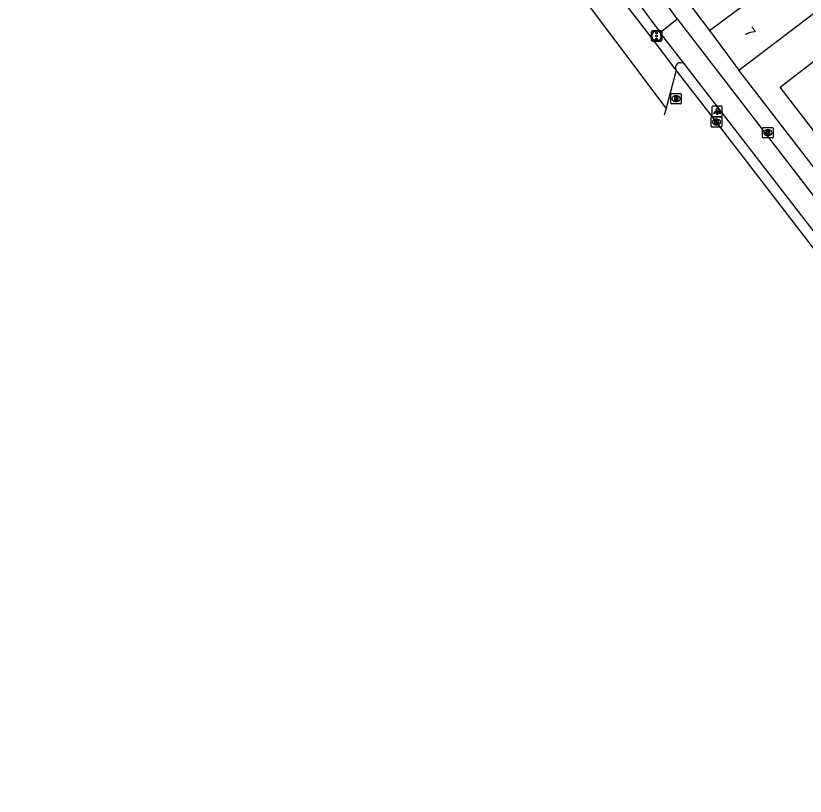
# Model space of a CAD drawing. Extents: x 161882 to 162509, y 381687 to 382379.
# Drawn here: x 161895.5 to 161971.4, y 382061.1 to 382136.1 of the extents above; entities that cross this region are included whole.
import ezdxf

# ---------------------------------------------------------------- set-up
doc = ezdxf.new("R2010")
doc.units = 0
for name, color, linetype in [('IMGEO_Brandkraan', 7, 'Continuous'), ('IMGEO_Fietspad_gesloten', 7, 'Continuous'), ('IMGEO_Fietspad_open', 7, 'Continuous'), ('IMGEO_Kolk', 7, 'Continuous'), ('IMGEO_Lichtpunt', 7, 'Continuous'), ('IMGEO_Pand', 7, 'Continuous'), ('IMGEO_Pand_nummerreeks', 7, 'Continuous'), ('IMGEO_Rijbaan_lokaal_gesloten', 7, 'Continuous'), ('IMGEO_Rioolput', 7, 'Continuous'), ('IMGEO_Verkeersregelinstallatiepaal', 7, 'Continuous'), ('IMGEO_Voetpad_open', 7, 'Continuous')]:
    doc.layers.add(name, color=color, linetype=linetype)

msp = doc.modelspace()

# ---------------------------------------------------------------- linework, layer by layer
at = {"layer": 'IMGEO_Brandkraan'}
for p, q in [((161967.346, 382124.464), (161967.346, 382125.316)), ((161967.421, 382125.39), (161968.273, 382125.39)), ((161967.834, 382125.17), (161967.859, 382125.17)), ((161968.347, 382125.316), (161968.347, 382124.464)), ((161968.273, 382124.39), (161967.421, 382124.39)), ((161967.857, 382124.61), (161967.832, 382124.61))]:
    msp.add_line(p, q, dxfattribs=at)
for points in [[(161967.346, 382124.464), (161967.346, 382125.316)], [(161967.421, 382125.39), (161968.273, 382125.39)], [(161968.347, 382125.316), (161968.347, 382124.464)], [(161968.273, 382124.39), (161967.421, 382124.39)], [(161967.694, 382125.09), (161967.694, 382124.69), (161967.907, 382124.69)], [(161967.925, 382125.09), (161967.694, 382125.09)], [(161967.873, 382125.009), (161967.819, 382125.009), (161967.819, 382124.933)], [(161967.819, 382124.933), (161967.872, 382124.933)], [(161967.881, 382124.857), (161967.819, 382124.857), (161967.819, 382124.776)], [(161967.819, 382124.776), (161967.881, 382124.776)]]:
    msp.add_lwpolyline(points, dxfattribs=at)
for centre, radius, start, end in [((161967.423, 382125.314), 0.0765, 91.55205, 178.44795), ((161967.423, 382125.314), 0.0765, 91.55205, 178.44795), ((161968.271, 382125.314), 0.0765, 1.55205, 88.44795), ((161968.271, 382125.314), 0.0765, 1.55205, 88.44795), ((161967.423, 382124.466), 0.0765, 181.55205, 268.44795), ((161967.423, 382124.466), 0.0765, 181.55205, 268.44795), ((161967.874, 382124.971), 0.0379, 267.82845, 90.93552), ((161967.882, 382124.816), 0.0404, 269.87594, 90.50774), ((161967.913, 382124.941), 0.251, 268.66757, 293.53466), ((161967.929, 382124.945), 0.145, 59.4692, 91.53667), ((161967.954, 382124.992), 0.0922, 285.51372, 58.15012), ((161967.959, 382124.8), 0.105, 301.31148, 78.98903), ((161968.271, 382124.466), 0.0765, 271.55205, 358.44795), ((161968.271, 382124.466), 0.0765, 271.55205, 358.44795)]:
    msp.add_arc(centre, radius, start, end, dxfattribs=at)
for centre, major_axis, ratio, start_param, end_param in [((161967.833, 382124.89), (-0.387, 0.002), 0.722429, 4.712389, 7.853982), ((161967.858, 382124.89), (-0.39, 0.002), 0.717154, 1.570796, 4.712389)]:
    msp.add_ellipse(centre, major_axis=major_axis, ratio=ratio, start_param=start_param, end_param=end_param, dxfattribs=at)
at = {"layer": 'IMGEO_Fietspad_gesloten'}
for points in [[(161959.137, 382135.841), (161947.069, 382152.537), (161946.047, 382153.956)], [(161955.263, 382137.518), (161957.48, 382134.539)], [(161957.48, 382134.539), (161959.137, 382135.841)], [(161959.137, 382135.841), (162016.673, 382061.059)], [(161957.557, 382134.433), (161957.48, 382134.539)], [(161959.864, 382131.466), (161957.557, 382134.433)], [(161992.275, 382089.501), (161990.474, 382091.815), (161985.541, 382098.226), (161959.864, 382131.466)]]:
    msp.add_lwpolyline(points, dxfattribs=at)
at = {"layer": 'IMGEO_Fietspad_open'}
msp.add_lwpolyline([(161957.48, 382134.539), (161957.236, 382134.676), (161956.859, 382134.605), (161956.653, 382134.282), (161956.746, 382133.91)], dxfattribs=at)
at = {"layer": 'IMGEO_Kolk'}
for p, q in [((161962.404, 382125.508), (161962.404, 382126.36)), ((161962.479, 382126.434), (161963.331, 382126.434)), ((161962.892, 382126.214), (161962.917, 382126.214)), ((161963.405, 382126.36), (161963.405, 382125.508)), ((161963.331, 382125.434), (161962.479, 382125.434)), ((161962.915, 382125.654), (161962.89, 382125.654))]:
    msp.add_line(p, q, dxfattribs=at)
for points in [[(161962.404, 382125.508), (161962.404, 382126.36)], [(161962.479, 382126.434), (161963.331, 382126.434)], [(161962.725, 382126.134), (161962.848, 382126.134), (161962.848, 382125.983), (161962.978, 382126.134), (161963.142, 382126.134), (161962.996, 382125.983), (161963.149, 382125.734), (161962.997, 382125.734), (161962.912, 382125.898), (161962.848, 382125.831), (161962.848, 382125.734), (161962.725, 382125.734), (161962.725, 382126.134)], [(161963.405, 382126.36), (161963.405, 382125.508)], [(161963.331, 382125.434), (161962.479, 382125.434)]]:
    msp.add_lwpolyline(points, dxfattribs=at)
for centre, start, end in [((161962.481, 382126.358), 91.55205, 178.44795), ((161962.481, 382126.358), 91.55205, 178.44795), ((161963.329, 382126.358), 1.55205, 88.44795), ((161963.329, 382126.358), 1.55205, 88.44795), ((161962.481, 382125.51), 181.55205, 268.44795), ((161962.481, 382125.51), 181.55205, 268.44795), ((161963.329, 382125.51), 271.55205, 358.44795), ((161963.329, 382125.51), 271.55205, 358.44795)]:
    msp.add_arc(centre, 0.0765, start, end, dxfattribs=at)
for centre, major_axis, ratio, start_param, end_param in [((161962.891, 382125.934), (-0.387, 0.002), 0.722429, 4.712389, 7.853982), ((161962.916, 382125.934), (-0.39, 0.002), 0.717154, 1.570796, 4.712389)]:
    msp.add_ellipse(centre, major_axis=major_axis, ratio=ratio, start_param=start_param, end_param=end_param, dxfattribs=at)
at = {"layer": 'IMGEO_Lichtpunt'}
for p, q in [((161963.374, 382127.437), (161962.566, 382127.437)), ((161963.374, 382127.437), (161962.566, 382127.437)), ((161962.472, 382127.342), (161962.472, 382126.535)), ((161962.472, 382127.342), (161962.472, 382126.535)), ((161963.468, 382126.535), (161963.468, 382127.342)), ((161963.468, 382126.535), (161963.468, 382127.342)), ((161962.566, 382126.441), (161963.374, 382126.441)), ((161962.566, 382126.441), (161963.374, 382126.441))]:
    msp.add_line(p, q, dxfattribs=at)
for points in [[(161962.846, 382127.006), (161962.885, 382126.978), (161962.697, 382126.716), (161962.659, 382126.743), (161962.846, 382127.006)], [(161962.948, 382126.958), (161962.995, 382126.958), (161962.995, 382126.636), (161962.948, 382126.636), (161962.948, 382126.958)], [(161963.058, 382126.978), (161963.096, 382127.005), (161963.283, 382126.743), (161963.244, 382126.715), (161963.058, 382126.978)]]:
    msp.add_lwpolyline(points, dxfattribs=at)
msp.add_circle((161962.971, 382127.14), 0.0994, dxfattribs=at)
for centre, start, end in [((161962.566, 382127.342), 90, 180), ((161962.566, 382127.342), 90, 180), ((161963.374, 382127.342), 0, 90), ((161963.374, 382127.342), 0, 90), ((161962.566, 382126.535), 180, 270), ((161962.566, 382126.535), 180, 270), ((161963.374, 382126.535), 270, 0), ((161963.374, 382126.535), 270, 360)]:
    msp.add_arc(centre, 0.0946, start, end, dxfattribs=at)
at = {"layer": 'IMGEO_Pand'}
for points in [[(161965.061, 382130.908), (161972.501, 382136.553), (161972.827, 382136.122), (161974.839, 382137.64), (161974.538, 382138.04), (161976.878, 382139.805), (161977.107, 382140.581), (161979.246, 382142.194), (161977.09, 382145.052), (161970.383, 382139.994)], [(161957.716, 382140.711), (161962.243, 382134.709)], [(161962.243, 382134.709), (161966.099, 382137.618), (161966.164, 382137.53), (161967.484, 382138.526), (161968.102, 382138.434), (161968.45, 382137.973), (161970.654, 382139.635), (161970.383, 382139.994)], [(161962.243, 382134.709), (161965.061, 382130.908)], [(161972.23, 382125.109), (161969.026, 382129.258), (161972.984, 382132.315), (161976.482, 382135.016), (161979.687, 382130.867)]]:
    msp.add_lwpolyline(points, dxfattribs=at)
at = {"layer": 'IMGEO_Rijbaan_lokaal_gesloten'}
for points in [[(161958.065, 382127.25), (161948.371, 382140.163), (161942.95, 382147.082), (161940.342, 382151.778), (161938.256, 382156.822), (161937.203, 382160.244), (161935.474, 382165.866), (161924.869, 382201.694), (161912.178, 382244.653), (161902.442, 382277.873), (161895.498, 382299.221)], [(161956.746, 382133.91), (161954.444, 382136.911)], [(161959.043, 382130.896), (161956.746, 382133.91)], [(161959.043, 382130.896), (161958.065, 382127.25)], [(161991.221, 382088.734), (161990.357, 382090.194), (161989.641, 382091.189), (161984.727, 382097.596), (161963.661, 382124.959), (161961.943, 382127.141), (161959.043, 382130.896)], [(161958.065, 382127.25), (161957.883, 382126.571)]]:
    msp.add_lwpolyline(points, dxfattribs=at)
at = {"layer": 'IMGEO_Rioolput'}
for p, q in [((161958.523, 382127.742), (161958.523, 382128.594)), ((161958.598, 382128.668), (161959.45, 382128.668)), ((161959.011, 382128.448), (161959.036, 382128.448)), ((161959.524, 382128.594), (161959.524, 382127.742)), ((161959.45, 382127.668), (161958.598, 382127.668)), ((161959.034, 382127.888), (161959.009, 382127.888))]:
    msp.add_line(p, q, dxfattribs=at)
for points in [[(161958.523, 382127.742), (161958.523, 382128.594)], [(161958.598, 382128.668), (161959.45, 382128.668)], [(161959.112, 382128.366), (161958.86, 382128.368), (161958.86, 382127.968)], [(161959.038, 382128.287), (161958.984, 382128.287), (161958.984, 382128.206)], [(161958.984, 382128.206), (161959.036, 382128.206)], [(161959.524, 382128.594), (161959.524, 382127.742)], [(161959.45, 382127.668), (161958.598, 382127.668)], [(161958.86, 382127.968), (161958.984, 382127.968), (161958.984, 382128.13), (161958.995, 382128.13)], [(161959.042, 382128.101), (161959.113, 382127.968), (161959.253, 382127.968), (161959.188, 382128.094)]]:
    msp.add_lwpolyline(points, dxfattribs=at)
for centre, radius, start, end in [((161958.6, 382128.592), 0.0765, 91.55205, 178.44795), ((161958.6, 382128.592), 0.0765, 91.55205, 178.44795), ((161959.02, 382128.395), 0.19, 274.7715, 282.96867), ((161959.044, 382128.191), 0.0964, 77.00612, 93.18647), ((161959.058, 382128.248), 0.0378, 276.66336, 79.67722), ((161959.111, 382128.256), 0.109, 350.36119, 89.41601), ((161959.109, 382128.256), 0.112, 277.58423, 350.98172), ((161959.448, 382128.592), 0.0765, 1.55205, 88.44795), ((161959.448, 382128.592), 0.0765, 1.55205, 88.44795), ((161958.6, 382127.744), 0.0765, 181.55205, 268.44795), ((161958.6, 382127.744), 0.0765, 181.55205, 268.44795), ((161958.994, 382128.077), 0.0533, 26.02933, 88.69889), ((161959.093, 382128.041), 0.108, 29.51342, 73.79051), ((161959.448, 382127.744), 0.0765, 271.55205, 358.44795), ((161959.448, 382127.744), 0.0765, 271.55205, 358.44795)]:
    msp.add_arc(centre, radius, start, end, dxfattribs=at)
for centre, major_axis, ratio, start_param, end_param in [((161959.01, 382128.168), (-0.387, 0.002), 0.722429, 4.712389, 7.853982), ((161959.035, 382128.168), (-0.39, 0.002), 0.717154, 1.570796, 4.712389)]:
    msp.add_ellipse(centre, major_axis=major_axis, ratio=ratio, start_param=start_param, end_param=end_param, dxfattribs=at)
at = {"layer": 'IMGEO_Verkeersregelinstallatiepaal'}
for p, q in [((161956.647, 382133.792), (161956.647, 382134.592)), ((161956.647, 382134.592), (161956.647, 382133.792)), ((161956.747, 382134.692), (161957.537, 382134.692)), ((161957.537, 382134.692), (161956.747, 382134.692)), ((161957.637, 382134.592), (161957.637, 382133.792)), ((161957.637, 382133.792), (161957.637, 382134.592)), ((161957.537, 382133.692), (161956.747, 382133.692)), ((161956.747, 382133.692), (161957.537, 382133.692))]:
    msp.add_line(p, q, dxfattribs=at)
for centre in [(161957.142, 382134.482), (161957.142, 382134.192), (161957.142, 382133.902)]:
    msp.add_circle(centre, 0.085, dxfattribs=at)
for centre, start, end in [((161956.747, 382134.592), 90, 180), ((161956.747, 382134.592), 90, 180), ((161957.537, 382134.592), 0, 90), ((161957.537, 382134.592), 360, 90), ((161956.747, 382133.792), 180, 270), ((161956.747, 382133.792), 180, 270), ((161957.537, 382133.792), 270, 0), ((161957.537, 382133.792), 270, 0)]:
    msp.add_arc(centre, 0.1, start, end, dxfattribs=at)
at = {"layer": 'IMGEO_Voetpad_open'}
for points in [[(161956.746, 382133.91), (161957.027, 382133.761), (161957.442, 382133.829), (161957.59, 382134.048), (161957.557, 382134.433)], [(161987.684, 382102.357), (161987.331, 382102.074), (161987.208, 382102.212), (161965.061, 382130.908)]]:
    msp.add_lwpolyline(points, dxfattribs=at)
for centre, radius, start, end in [((161959.477, 382131.166), 0.511, 135.40577, 211.89385), ((161959.45, 382131.011), 0.615, 47.71633, 123.29959)]:
    msp.add_arc(centre, radius, start, end, dxfattribs=at)

# ---------------------------------------------------------------- texts
at = {"layer": 'IMGEO_Pand_nummerreeks'}
msp.add_text('7', height=1, rotation=307.02432, dxfattribs=at).set_placement((161965.505, 382134.568))

doc.saveas('drawing.dxf')
